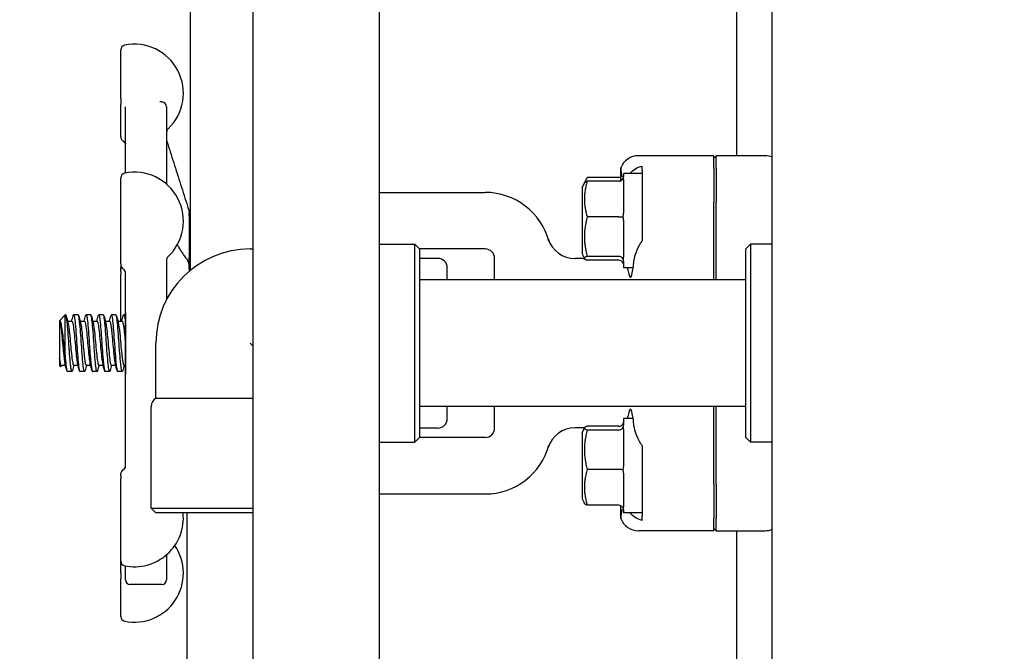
# Model space of a CAD drawing. Header units: inches. Extents: x 24 to 1128, y -69 to 748.
# Tile 336 of 656: x 467.22 to 473.75, y 671.3 to 675.49. Entities that reach past the tile are written whole.
import ezdxf

# ---------------------------------------------------------------- set-up
doc = ezdxf.new("R2010")
doc.units = ezdxf.units.IN
doc.header["$LTSCALE"] = 32
doc.header["$MEASUREMENT"] = 0
doc.layers.add('Dimension (ANSI)', color=7, linetype='Continuous', lineweight=25)
doc.layers.add('Visible (ANSI)', color=7, linetype='Continuous', lineweight=30)
doc.styles.add('Note Text (ANSI)', font='tahoma.ttf')
doc.dimstyles.new('SB Fraction-16 (ANSI)', dxfattribs={"dimscale": 32, "dimtxt": 0.125, "dimasz": 0.098425, "dimexe": 0.125, "dimexo": 0.0625, "dimgap": 0.031496, "dimtad": 0, "dimtih": 1, "dimtoh": 1, "dimdec": 4, "dimrnd": 1e-08, "dimzin": 0, "dimdsep": 46, "dimlunit": 5, "dimtxsty": 'Note Text (ANSI)', "dimcen": 0.09, "dimdle": 0.393701, "dimclrd": 256, "dimclre": 256, "dimclrt": 256, "dimadec": 0, "dimazin": 3, "dimtfac": 0.96, "dimtofl": 0, "dimtmove": 0, "dimatfit": 3, "dimfxl": 1, "dimfrac": 2, "dimtolj": 1, "dimtzin": 12, "dimlwd": -1, "dimlwe": -1, "dimarcsym": 0})

# ---------------------------------------------------------------- blocks, each defined once
blk = doc.blocks.new('*D18')
at = {"layer": 'Defpoints', "color": 0, "transparency": 16777216}
for p in [(480.2806, 692.6685), (328.4743, 544.6685), (480.2806, 544.6685)]:
    blk.add_point(p, dxfattribs=at)
at = {"layer": 'Dimension (ANSI)', "transparency": 16777216}
for p, q in [((478.2806, 692.6685), (324.4743, 692.6685)), ((328.4743, 689.5189), (328.4743, 626.7677)), ((328.4743, 547.8181), (328.4743, 620.5693)), ((478.2806, 544.6685), (324.4743, 544.6685))]:
    blk.add_line(p, q, dxfattribs=at)
for points in [[(327.9494, 689.5189), (328.9993, 689.5189), (328.4743, 692.6685)], [(327.9494, 547.8181), (328.9993, 547.8181), (328.4743, 544.6685)]]:
    blk.add_solid(points, dxfattribs=at)
at = {"layer": 'Dimension (ANSI)', "transparency": 16777216, "insert": (324.3723, 625.7599), "char_height": 4, "attachment_point": 1, "style": 'Note Text (ANSI)'}
blk.add_mtext('\\A1;148', dxfattribs=at)

msp = doc.modelspace()

# ---------------------------------------------------------------- linework, layer by layer
at = {"layer": 'Visible (ANSI)'}
for p, q in [((468.34877, 673.83215), (468.34877, 682.80885)), ((468.76127, 681.59815), (468.76127, 640.98303)), ((469.60127, 681.59815), (469.60127, 640.98303)), ((472.20877, 663.81654), (472.20877, 681.06625)), ((471.97127, 677.10404), (471.97127, 674.59154)), ((467.88627, 674.96876), (467.88627, 675.29386)), ((467.88627, 674.96876), (467.88627, 674.93049)), ((467.88627, 674.71547), (467.88627, 674.93049)), ((467.91752, 674.47739), (467.91752, 674.91641)), ((468.15877, 674.94779), (468.14456, 674.94779)), ((468.19002, 674.91654), (468.19002, 674.40256)), ((471.82127, 674.59154), (471.3208, 674.59154)), ((471.8369, 674.59154), (471.82127, 674.57586)), ((471.82127, 674.50976), (471.82127, 674.59154)), ((471.8369, 674.50976), (471.8369, 674.59154)), ((472.16038, 674.59154), (471.8369, 674.59154)), ((471.20391, 674.42533), (471.20391, 674.51007)), ((471.34627, 674.49588), (471.34627, 674.52307)), ((471.82127, 674.50976), (471.82127, 674.2825)), ((471.8369, 674.50976), (471.8369, 674.2825)), ((467.88627, 673.8748), (467.88627, 674.44555)), ((470.96237, 674.41125), (470.97482, 674.43614)), ((471.19002, 674.44787), (470.98123, 674.44787)), ((471.22127, 674.47279), (471.22127, 674.45234)), ((471.34627, 674.47279), (471.22127, 674.47279)), ((471.22127, 674.43319), (471.22127, 674.21003)), ((471.34627, 674.49588), (471.34627, 674.44181)), ((470.94627, 674.37904), (470.96237, 674.41125)), ((470.94627, 674.37904), (470.94627, 673.94154)), ((471.19002, 674.42192), (470.98123, 674.42192)), ((471.34627, 674.42637), (471.34627, 674.28035)), ((469.60127, 674.34779), (470.30377, 674.34779)), ((471.82127, 673.76779), (471.82127, 674.2825)), ((471.8369, 673.76779), (471.8369, 674.2825)), ((468.34002, 674.19033), (468.34002, 674.21498)), ((468.34002, 674.19033), (468.34002, 673.91707)), ((471.19002, 674.18545), (470.98123, 674.18545)), ((471.22127, 674.16488), (471.22127, 673.91798)), ((469.60127, 674.00404), (469.83752, 674.00404)), ((469.83752, 672.69154), (469.83752, 674.00404)), ((469.86877, 673.97279), (469.83752, 674.00404)), ((472.03377, 673.97279), (472.06502, 674.00404)), ((472.06502, 674.00404), (472.06502, 672.69154)), ((472.20877, 674.00404), (472.06502, 674.00404)), ((468.34002, 673.84027), (468.34002, 673.91707)), ((468.74377, 673.97279), (468.76127, 673.97279)), ((469.86877, 673.97279), (469.86877, 672.72279)), ((470.30377, 673.97279), (469.86877, 673.97279)), ((469.98995, 673.91029), (469.86877, 673.91029)), ((470.36627, 673.76779), (470.36627, 673.91029)), ((470.94627, 673.94154), (470.96237, 673.90934)), ((471.19002, 673.92382), (470.98123, 673.92382)), ((472.03377, 672.72279), (472.03377, 673.97279)), ((467.88627, 673.8748), (467.88627, 673.86755)), ((467.88627, 673.86717), (467.88627, 673.86755)), ((467.88627, 673.8226), (467.88627, 673.85051)), ((468.19002, 673.89938), (468.19002, 673.63759)), ((470.05245, 673.76779), (470.05245, 673.84779)), ((470.95391, 673.90861), (470.90051, 673.90861)), ((470.96237, 673.90934), (470.96266, 673.90877)), ((471.19002, 673.89866), (470.98123, 673.89866)), ((471.22127, 673.89198), (471.22127, 673.84779)), ((471.28549, 673.84779), (471.22127, 673.84779)), ((467.88627, 673.8226), (467.88627, 673.80619)), ((467.88627, 673.49362), (467.88627, 673.80619)), ((467.91752, 672.51875), (467.91752, 673.8135)), ((468.34002, 673.84027), (468.34002, 673.82488)), ((472.03377, 673.76779), (469.86877, 673.76779)), ((467.47918, 673.49519), (467.51624, 673.53529)), ((467.51624, 673.26769), (467.51624, 673.53529)), ((467.52044, 673.53529), (467.51624, 673.53529)), ((467.60377, 673.53529), (467.57288, 673.53529)), ((467.68711, 673.53529), (467.65622, 673.53529)), ((467.77044, 673.53529), (467.73955, 673.53529)), ((467.85377, 673.53529), (467.82288, 673.53529)), ((467.91627, 673.53529), (467.90622, 673.53529)), ((467.91627, 673.55164), (467.91752, 673.55289)), ((467.91627, 673.55164), (467.91627, 673.14394)), ((467.47877, 673.49362), (467.47877, 673.49471)), ((467.47877, 673.49362), (467.47877, 673.2475)), ((467.47877, 673.49362), (467.47877, 673.49362)), ((467.53344, 673.49362), (467.56211, 673.49362)), ((467.61678, 673.49362), (467.64544, 673.49362)), ((467.70011, 673.49362), (467.72877, 673.49362)), ((467.78344, 673.49362), (467.81211, 673.49362)), ((467.86678, 673.49362), (467.89544, 673.49362)), ((468.11877, 672.98242), (468.11877, 673.34779)), ((468.74377, 673.34779), (468.76127, 673.33029)), ((467.47877, 673.24441), (467.47877, 673.2475)), ((467.47877, 673.24441), (467.47877, 673.20083)), ((467.47877, 673.20083), (467.48696, 673.19197)), ((467.48955, 673.20196), (467.51821, 673.20196)), ((467.57288, 673.20196), (467.60155, 673.20196)), ((467.65621, 673.20196), (467.68488, 673.20196)), ((467.73955, 673.20196), (467.76821, 673.20196)), ((467.82288, 673.20196), (467.85155, 673.20196)), ((467.90621, 673.20196), (467.91627, 673.20196)), ((467.56211, 673.16029), (467.53122, 673.16029)), ((467.64544, 673.16029), (467.61455, 673.16029)), ((467.72877, 673.16029), (467.69788, 673.16029)), ((467.81211, 673.16029), (467.78122, 673.16029)), ((467.89544, 673.16029), (467.86455, 673.16029)), ((467.91627, 673.14394), (467.91752, 673.14269)), ((468.11877, 672.98242), (468.76127, 672.98242)), ((468.08752, 672.25404), (468.08752, 672.92829)), ((472.03377, 672.92779), (469.86877, 672.92779)), ((470.05245, 672.84779), (470.05245, 672.92779)), ((470.36627, 672.78529), (470.36627, 672.92779)), ((471.82127, 672.41308), (471.82127, 672.92779)), ((471.8369, 672.41308), (471.8369, 672.92779)), ((471.22127, 672.84779), (471.22127, 672.8036)), ((471.28549, 672.84779), (471.22127, 672.84779)), ((469.98995, 672.78529), (469.86877, 672.78529)), ((470.95391, 672.78697), (470.90051, 672.78697)), ((470.94627, 672.75404), (470.96237, 672.78625)), ((470.94627, 672.75404), (470.94627, 672.31654)), ((471.19002, 672.79692), (470.98123, 672.79692)), ((471.19002, 672.77176), (470.98123, 672.77176)), ((471.22127, 672.77761), (471.22127, 672.5307)), ((469.60127, 672.69154), (469.83752, 672.69154)), ((469.86877, 672.72279), (469.83752, 672.69154)), ((470.30377, 672.72279), (469.86877, 672.72279)), ((472.03377, 672.72279), (472.06502, 672.69154)), ((472.20877, 672.69154), (472.06502, 672.69154)), ((467.88627, 672.46714), (467.88627, 672.48068)), ((471.19002, 672.51013), (470.98123, 672.51013)), ((471.22127, 672.48555), (471.22127, 672.26239)), ((467.88627, 672.46714), (467.88627, 672.45056)), ((467.88627, 671.9023), (467.88627, 672.45056)), ((471.34627, 672.41524), (471.34627, 672.26921)), ((471.82127, 672.41308), (471.82127, 672.18582)), ((471.8369, 672.41308), (471.8369, 672.18582)), ((469.60127, 672.34779), (470.30377, 672.34779)), ((470.94627, 672.31654), (470.96237, 672.28434)), ((468.08752, 672.25404), (468.76127, 672.25404)), ((468.11877, 672.22279), (468.08752, 672.25404)), ((468.76127, 672.22279), (468.11877, 672.22279)), ((468.32377, 672.22279), (468.32377, 669.00243)), ((471.19002, 672.27366), (470.98123, 672.27366)), ((471.20391, 672.18551), (471.20391, 672.27025)), ((471.22127, 672.24324), (471.22127, 672.22279)), ((471.34627, 672.22279), (471.22127, 672.22279)), ((471.34627, 672.25377), (471.34627, 672.1997)), ((471.34627, 672.17251), (471.34627, 672.1997)), ((471.82127, 672.10404), (471.82127, 672.18582)), ((471.8369, 672.10404), (471.8369, 672.18582)), ((471.82127, 672.10404), (471.3208, 672.10404)), ((471.8369, 672.10404), (471.82127, 672.11973)), ((471.8369, 672.10404), (472.16038, 672.10404)), ((471.97127, 672.10404), (471.97127, 669.58029)), ((467.88627, 671.82458), (467.88627, 671.9023)), ((468.19002, 671.9453), (468.19002, 671.77904)), ((467.88627, 671.82458), (467.88627, 671.78633)), ((467.91752, 671.77904), (467.91752, 671.87047)), ((467.88627, 671.53455), (467.88627, 671.78633)), ((468.15877, 671.74779), (467.94877, 671.74779))]:
    msp.add_line(p, q, dxfattribs=at)
for centre, radius, start, end in [((467.91752, 675.29386), 0.03125, 101.536959, 180), ((467.97627, 675.00604), 0.325, 313.449842, 101.536959), ((468.15877, 674.91654), 0.03125, 0, 90), ((468.22127, 674.74741), 0.03125, 133.449842, 180), ((467.91752, 674.71547), 0.03125, 180, 240), ((467.88627, 674.66135), 0.03125, 30.586245, 60), ((467.91752, 674.44555), 0.03125, 101.536959, 180), ((467.97627, 674.15774), 0.325, 313.246105, 101.536959), ((470.30377, 673.91029), 0.4375, 15.01817, 90), ((470.90051, 674.09611), 0.1875, 197.296617, 270), ((468.74377, 673.34779), 0.625, 90, 180), ((468.37127, 673.92904), 0.03125, 180, 223.94552), ((469.98995, 673.84779), 0.0625, 0, 90), ((470.30377, 673.91029), 0.0625, 0, 90), ((467.91752, 673.86717), 0.03125, 180, 240), ((467.91752, 673.85051), 0.03125, 164.540143, 180), ((470.95391, 674.15861), 0.25, 270, 272.01441), ((467.88627, 673.81305), 0.03125, 0, 60), ((468.15002, 672.92829), 0.0625, 120, 180), ((469.98995, 672.84779), 0.0625, 270, 0), ((470.30377, 672.78529), 0.0625, 270, 0), ((470.90051, 672.59947), 0.1875, 90, 162.703383), ((470.95391, 672.53697), 0.25, 87.98559, 90), ((470.30377, 672.78529), 0.4375, 270, 344.98183), ((467.91752, 672.48068), 0.03125, 120, 180), ((467.88627, 672.53481), 0.03125, 300, 0), ((467.97627, 672.19012), 0.325, 258.463041, 5.769974), ((467.97627, 671.82236), 0.325, 258.463041, 34.45644), ((467.91752, 671.9023), 0.03125, 180, 258.463041), ((467.94877, 671.77904), 0.03125, 180, 270), ((468.15877, 671.77904), 0.03125, 270, 0), ((467.91752, 671.53455), 0.03125, 180, 258.463041)]:
    msp.add_arc(centre, radius, start, end, dxfattribs=at)
for centre, major_axis, ratio, start_param, end_param in [((471.32175, 674.46606), (-0.08906, 0.08906), 0.9924325, 5.5015852, 6.7140351), ((472.16046, 674.46606), (-0.01094, 0.125), 0.9961657, 5.7987533, 6.1962518), ((471.19002, 674.48381), (0, 0.03595), 0.8693335, 3.1415927, 3.6021747), ((471.19002, 674.45462), (0, -0.0327), 0.9555533, 0, 1.2241495), ((471.19002, 674.1886), (0.03125, 0), 0.1006388, 4.712389, 5.9365385), ((471.19002, 673.89426), (0.03125, 0), 0.9458753, 0.3466468, 1.5707963), ((471.19002, 673.86596), (0, 0.0327), 0.9555533, 5.0590358, 6.2831853), ((471.26736, 674.16029), (0, -0.375), 0.0874887, 5.7646381, 7.0811914), ((471.26736, 672.53529), (0, -0.375), 0.0874887, 2.3435866, 3.6601398), ((471.19002, 672.82962), (0, -0.0327), 0.9555533, 0, 1.2241495), ((471.19002, 672.80132), (0.03125, 0), 0.9458753, 4.712389, 5.9365385), ((471.19002, 672.50699), (0.03125, 0), 0.1006388, 0.3466468, 1.5707963), ((471.19002, 672.24096), (0, 0.0327), 0.9555533, 5.0590358, 6.2831853), ((471.32175, 672.22952), (-0.08906, -0.08906), 0.9924325, 5.8523356, 7.0647854), ((472.16046, 672.22952), (-0.01094, -0.125), 0.9961657, 0.0869335, 0.484432)]:
    msp.add_ellipse(centre, major_axis=major_axis, ratio=ratio, start_param=start_param, end_param=end_param, dxfattribs=at)
for points, knots in [([(468.19002, 674.69767), (468.19002, 674.6975), (468.19002, 674.69732), (468.19002, 674.69715), (468.19002, 674.69714), (468.19002, 674.69713), (468.19002, 674.69712), (468.19002, 674.69711), (468.19002, 674.6971), (468.19002, 674.69707), (468.19002, 674.69705), (468.19002, 674.697), (468.19002, 674.69697), (468.19002, 674.69687), (468.19002, 674.6968), (468.19002, 674.69655), (468.19002, 674.69637), (468.19002, 674.69585), (468.19003, 674.69551), (468.19003, 674.6946), (468.19003, 674.69402), (468.19005, 674.693), (468.19006, 674.69258), (468.19008, 674.6919), (468.19008, 674.69172), (468.1901, 674.69133), (468.19011, 674.69113), (468.19013, 674.69077), (468.19013, 674.69063), (468.19015, 674.69041), (468.19015, 674.69034), (468.19017, 674.69019), (468.19017, 674.69011), (468.19018, 674.68997), (468.19019, 674.68991), (468.1902, 674.68977), (468.19021, 674.6897), (468.19025, 674.68936), (468.19027, 674.6892), (468.19031, 674.68889), (468.19033, 674.68876), (468.19039, 674.68847), (468.19042, 674.68833), (468.19052, 674.6879), (468.1906, 674.68759), (468.19098, 674.68641), (468.19137, 674.6854), (468.19241, 674.68262), (468.19312, 674.68065), (468.19489, 674.67565), (468.19597, 674.67249), (468.19901, 674.66347), (468.20107, 674.65722), (468.20491, 674.64539), (468.2067, 674.63981), (468.20848, 674.63424)], [0, 0, 0, 0, 0.0014414, 0.0014414, 0.00151283, 0.00151283, 0.00158364, 0.00158364, 0.00172519, 0.00172519, 0.00200821, 0.00200821, 0.00248058, 0.00248058, 0.00374017, 0.00374017, 0.00709885, 0.00709885, 0.01381064, 0.01381064, 0.02498056, 0.02498056, 0.03244029, 0.03244029, 0.03509172, 0.03509172, 0.03738568, 0.03738568, 0.03854509, 0.03854509, 0.03911903, 0.03911903, 0.03969337, 0.03969337, 0.04026392, 0.04026392, 0.04106967, 0.04106967, 0.0445567, 0.0445567, 0.04917219, 0.04917219, 0.05532353, 0.05532353, 0.06399267, 0.06399267, 0.0772043, 0.0772043, 0.10209945, 0.10209945, 0.1344631, 0.1344631, 0.18876042, 0.18876042, 0.23409155, 0.23409155, 0.23409155, 0.23409155]), ([(467.91317, 674.67725), (467.91408, 674.67571), (467.91488, 674.67441), (467.91619, 674.67219), (467.91671, 674.67127), (467.91726, 674.67021), (467.91741, 674.66991), (467.91752, 674.66967)], [0.51351333, 0.51351333, 0.51351333, 0.51351333, 0.55704859, 0.55704859, 0.60058386, 0.60058386, 0.62260676, 0.62260676, 0.62260676, 0.62260676]), ([(468.20848, 674.63424), (468.21615, 674.61025), (468.22383, 674.58626), (468.23916, 674.53828), (468.24683, 674.51429), (468.26216, 674.4663), (468.26982, 674.44231), (468.28513, 674.39432), (468.29279, 674.37032), (468.30809, 674.32233), (468.31574, 674.29833), (468.32338, 674.27433)], [0.6477885, 0.6477885, 0.6477885, 0.6477885, 0.84276542, 0.84276542, 1.03774233, 1.03774233, 1.23271925, 1.23271925, 1.42769616, 1.42769616, 1.62267307, 1.62267307, 1.62267307, 1.62267307]), ([(471.26387, 674.47279), (471.27383, 674.48632), (471.28661, 674.49721), (471.31259, 674.51266), (471.32882, 674.51928), (471.34627, 674.52307)], [0.72388666, 0.72388666, 0.72388666, 0.72388666, 0.91166133, 0.91166133, 1.08359589, 1.08359589, 1.08359589, 1.08359589]), ([(468.32338, 674.27433), (468.3253, 674.26829), (468.32726, 674.26213), (468.33074, 674.25106), (468.33229, 674.24608), (468.33446, 674.23908), (468.33515, 674.23681), (468.33644, 674.23255), (468.33705, 674.23053), (468.3382, 674.22658), (468.33864, 674.22498), (468.33912, 674.22288), (468.33925, 674.22229), (468.33945, 674.22119), (468.33952, 674.22079), (468.33963, 674.22004), (468.33968, 674.21976), (468.33974, 674.21931), (468.33976, 674.21915), (468.3398, 674.21882), (468.33982, 674.21865), (468.33987, 674.21818), (468.3399, 674.21789), (468.33995, 674.21736), (468.33996, 674.21713), (468.33998, 674.21682), (468.33998, 674.21676), (468.33999, 674.21663), (468.33999, 674.21657), (468.33999, 674.21647), (468.33999, 674.21645), (468.34, 674.21641), (468.34, 674.21639), (468.34, 674.21635), (468.34, 674.21633), (468.34, 674.21629), (468.34, 674.21626), (468.34001, 674.21586), (468.34002, 674.21543), (468.34002, 674.21502)], [0, 0, 0, 0, 0.04904125, 0.04904125, 0.08849266, 0.08849266, 0.10811986, 0.10811986, 0.12782693, 0.12782693, 0.15348254, 0.15348254, 0.16326303, 0.16326303, 0.16817878, 0.16817878, 0.17065213, 0.17065213, 0.17188532, 0.17188532, 0.17316402, 0.17316402, 0.17565897, 0.17565897, 0.17810714, 0.17810714, 0.17871796, 0.17871796, 0.17933326, 0.17933326, 0.17948698, 0.17948698, 0.17964227, 0.17964227, 0.17979785, 0.17979785, 0.18010973, 0.18010973, 0.18533912, 0.18533912, 0.18533912, 0.18533912]), ([(468.31978, 673.91073), (468.31214, 673.92246), (468.30449, 673.93418), (468.28918, 673.95763), (468.28152, 673.96935), (468.26955, 673.98768), (468.26523, 673.99428), (468.26092, 674.00089)], [0.47801542, 0.47801542, 0.47801542, 0.47801542, 0.67299233, 0.67299233, 0.86796925, 0.86796925, 0.9778187, 0.9778187, 0.9778187, 0.9778187]), ([(471.34627, 674.02919), (471.3423, 674.0235), (471.33862, 674.01784), (471.32269, 673.99214), (471.31128, 673.9697), (471.29655, 673.93063), (471.29214, 673.91365), (471.29085, 673.89849)], [1.3958264, 1.3958264, 1.3958264, 1.3958264, 1.44717623, 1.44717623, 1.64108774, 1.64108774, 1.79954351, 1.79954351, 1.79954351, 1.79954351]), ([(468.19894, 673.921), (468.19881, 673.92089), (468.19864, 673.92072), (468.19817, 673.92024), (468.19787, 673.91992), (468.19704, 673.91899), (468.19653, 673.91838), (468.19516, 673.9165), (468.19432, 673.91531), (468.19223, 673.9111), (468.19074, 673.90817), (468.19008, 673.90149), (468.19002, 673.90048), (468.19002, 673.89938)], [0.268770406, 0.268770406, 0.268770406, 0.268770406, 0.274838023, 0.274838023, 0.28090564, 0.28090564, 0.286973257, 0.286973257, 0.292642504, 0.292642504, 0.298198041, 0.298198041, 0.299108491, 0.299108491, 0.299108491, 0.299108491]), ([(468.31978, 673.91073), (468.32129, 673.90842), (468.32347, 673.90509), (468.32743, 673.89804), (468.3293, 673.89424), (468.33213, 673.88756), (468.33321, 673.88478), (468.33453, 673.88077), (468.33483, 673.87979), (468.33523, 673.87845), (468.33533, 673.87808), (468.33547, 673.87761), (468.3355, 673.87749), (468.33555, 673.87731), (468.33556, 673.87726), (468.33559, 673.87716), (468.3356, 673.87712), (468.33562, 673.87705), (468.33563, 673.87703), (468.33563, 673.87702), (468.33563, 673.87702), (468.33563, 673.87702)], [0, 0, 0, 0, 0.04272156, 0.04272156, 0.08694638, 0.08694638, 0.11404283, 0.11404283, 0.12245851, 0.12245851, 0.12561497, 0.12561497, 0.12675471, 0.12675471, 0.12736511, 0.12736511, 0.12789457, 0.12789457, 0.12842943, 0.12842943, 0.12856281, 0.12856281, 0.12856281, 0.12856281]), ([(468.1936, 673.64433), (468.1935, 673.64446), (468.19339, 673.64459), (468.19235, 673.64584), (468.19121, 673.64713), (468.19002, 673.64855)], [0.14629993, 0.14629993, 0.14629993, 0.14629993, 0.148750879, 0.148750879, 0.169136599, 0.169136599, 0.169136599, 0.169136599]), ([(467.56565, 673.16702), (467.56227, 673.15468), (467.55888, 673.16022), (467.5555, 673.18304), (467.55147, 673.21028), (467.54743, 673.26155), (467.5434, 673.31786), (467.53939, 673.37377), (467.53539, 673.43343), (467.53138, 673.47503), (467.52773, 673.5129), (467.52409, 673.53505), (467.52044, 673.53526)], [-12.8333548, -12.8333548, -12.8333548, -12.8333548, -12.0686207, -12.0686207, -12.0686207, -11.1558883, -11.1558883, -11.1558883, -10.2497289, -10.2497289, -10.2497289, -9.424778, -9.424778, -9.424778, -9.424778]), ([(467.56934, 673.52835), (467.57169, 673.53702), (467.57404, 673.53745), (467.57639, 673.52879), (467.5804, 673.51398), (467.58441, 673.47295), (467.58842, 673.42072), (467.59243, 673.3685), (467.59644, 673.30621), (467.60045, 673.25667), (467.60446, 673.20713), (467.60847, 673.1714), (467.61247, 673.16258), (467.61317, 673.16106), (467.61386, 673.16034), (467.61455, 673.16039)], [9.1577938, 9.1577938, 9.1577938, 9.1577938, 9.688944, 9.688944, 9.688944, 10.5960559, 10.5960559, 10.5960559, 11.5030786, 11.5030786, 11.5030786, 12.4100129, 12.4100129, 12.4100129, 12.5663706, 12.5663706, 12.5663706, 12.5663706]), ([(467.64898, 673.16715), (467.64611, 673.15667), (467.64324, 673.15868), (467.64037, 673.17379), (467.63636, 673.19494), (467.63235, 673.24128), (467.62833, 673.2958), (467.62432, 673.35024), (467.62032, 673.41166), (467.61631, 673.45758), (467.61214, 673.50537), (467.60797, 673.53517), (467.6038, 673.53529), (467.60379, 673.53529), (467.60378, 673.53529), (467.60377, 673.53529)], [-19.1165401, -19.1165401, -19.1165401, -19.1165401, -18.4677138, -18.4677138, -18.4677138, -17.5597228, -17.5597228, -17.5597228, -16.6531776, -16.6531776, -16.6531776, -15.710016, -15.710016, -15.710016, -15.7079633, -15.7079633, -15.7079633, -15.7079633]), ([(467.65267, 673.52839), (467.65531, 673.53805), (467.65794, 673.53727), (467.66058, 673.52524), (467.66459, 673.50694), (467.66859, 673.463), (467.6726, 673.4095), (467.67661, 673.35601), (467.68062, 673.29411), (467.68462, 673.24645), (467.68863, 673.19879), (467.69264, 673.16639), (467.69664, 673.16111), (467.69706, 673.16056), (467.69747, 673.16031), (467.69788, 673.16033)], [15.4409791, 15.4409791, 15.4409791, 15.4409791, 16.0368774, 16.0368774, 16.0368774, 16.9433783, 16.9433783, 16.9433783, 17.8497944, 17.8497944, 17.8497944, 18.7561262, 18.7561262, 18.7561262, 18.8495559, 18.8495559, 18.8495559, 18.8495559]), ([(467.73231, 673.16723), (467.72997, 673.15857), (467.72762, 673.15813), (467.72528, 673.16677), (467.72127, 673.18152), (467.71727, 673.22242), (467.71326, 673.27452), (467.70916, 673.32794), (467.70505, 673.39194), (467.70095, 673.4421), (467.69689, 673.49166), (467.69284, 673.52658), (467.68878, 673.5338), (467.68822, 673.53479), (467.68766, 673.53526), (467.68711, 673.53522)], [-25.3997254, -25.3997254, -25.3997254, -25.3997254, -24.8691111, -24.8691111, -24.8691111, -23.9633977, -23.9633977, -23.9633977, -23.0349282, -23.0349282, -23.0349282, -22.1173036, -22.1173036, -22.1173036, -21.9911486, -21.9911486, -21.9911486, -21.9911486]), ([(467.73601, 673.52844), (467.73891, 673.53904), (467.74181, 673.53683), (467.74471, 673.52125), (467.74872, 673.49975), (467.75272, 673.45326), (467.75673, 673.39878), (467.76073, 673.3443), (467.76474, 673.28299), (467.76874, 673.23726), (467.77275, 673.19153), (467.77675, 673.16236), (467.78076, 673.1604), (467.78091, 673.16033), (467.78106, 673.16029), (467.78122, 673.1603)], [21.7241644, 21.7241644, 21.7241644, 21.7241644, 22.3806227, 22.3806227, 22.3806227, 23.2865421, 23.2865421, 23.2865421, 24.1923809, 24.1923809, 24.1923809, 25.0981395, 25.0981395, 25.0981395, 25.1327412, 25.1327412, 25.1327412, 25.1327412]), ([(467.81565, 673.16725), (467.81364, 673.15978), (467.81164, 673.15829), (467.80963, 673.16354), (467.80561, 673.17408), (467.80158, 673.21163), (467.79755, 673.26231), (467.79353, 673.31295), (467.7895, 673.37557), (467.78548, 673.42712), (467.78146, 673.47862), (467.77744, 673.51793), (467.77342, 673.53058), (467.77242, 673.53371), (467.77143, 673.53519), (467.77044, 673.53511)], [-31.6829107, -31.6829107, -31.6829107, -31.6829107, -31.2296098, -31.2296098, -31.2296098, -30.3184966, -30.3184966, -30.3184966, -29.4082729, -29.4082729, -29.4082729, -28.4988988, -28.4988988, -28.4988988, -28.2743339, -28.2743339, -28.2743339, -28.2743339]), ([(467.81934, 673.5285), (467.82249, 673.54), (467.82565, 673.53617), (467.8288, 673.51695), (467.8328, 673.49253), (467.8368, 673.44382), (467.84081, 673.38859), (467.84499, 673.33085), (467.84918, 673.26733), (467.85336, 673.22313), (467.85709, 673.18375), (467.86082, 673.16059), (467.86455, 673.16034)], [28.0073497, 28.0073497, 28.0073497, 28.0073497, 28.7203847, 28.7203847, 28.7203847, 29.6257517, 29.6257517, 29.6257517, 30.5723978, 30.5723978, 30.5723978, 31.4159265, 31.4159265, 31.4159265, 31.4159265]), ([(467.89898, 673.16721), (467.89752, 673.16168), (467.89606, 673.15936), (467.8946, 673.16067), (467.89054, 673.1643), (467.88648, 673.1959), (467.88242, 673.24364), (467.87836, 673.29131), (467.87431, 673.35399), (467.87025, 673.40826), (467.8662, 673.46246), (467.86215, 673.50705), (467.8581, 673.5254), (467.85666, 673.53194), (467.85521, 673.53509), (467.85377, 673.53501)], [-37.966096, -37.966096, -37.966096, -37.966096, -37.6357564, -37.6357564, -37.6357564, -36.7172608, -36.7172608, -36.7172608, -35.7999471, -35.7999471, -35.7999471, -34.8837719, -34.8837719, -34.8837719, -34.5575192, -34.5575192, -34.5575192, -34.5575192]), ([(467.90267, 673.52865), (467.90673, 673.54375), (467.91078, 673.53175), (467.91483, 673.49711), (467.91531, 673.493), (467.91579, 673.48858), (467.91627, 673.48389)], [34.290535, 34.290535, 34.290535, 34.290535, 35.2070806, 35.2070806, 35.2070806, 35.3157892, 35.3157892, 35.3157892, 35.3157892]), ([(467.51624, 673.26769), (467.51461, 673.28342), (467.51297, 673.29981), (467.50961, 673.33319), (467.5079, 673.35002), (467.50383, 673.38837), (467.50148, 673.40917), (467.49672, 673.44519), (467.49437, 673.46027), (467.48961, 673.48288), (467.48726, 673.49051), (467.48285, 673.49708), (467.48084, 673.49731), (467.47877, 673.49471)], [-0.89666376, -0.89666376, -0.89666376, -0.89666376, -0.7697294, -0.7697294, -0.64162523, -0.64162523, -0.47009117, -0.47009117, -0.30597672, -0.30597672, -0.14928046, -0.14928046, -0.02134877, -0.02134877, -0.02134877, -0.02134877]), ([(467.47877, 673.49362), (467.48305, 673.49362), (467.48732, 673.46931), (467.49159, 673.43064), (467.49587, 673.39198), (467.50014, 673.34004), (467.50441, 673.2961), (467.50826, 673.25654), (467.51211, 673.22446), (467.51595, 673.21025)], [3.1415927, 3.1415927, 3.1415927, 3.1415927, 4.1081736, 4.1081736, 4.1081736, 5.0747039, 5.0747039, 5.0747039, 5.9450316, 5.9450316, 5.9450316, 5.9450316]), ([(467.5357, 673.48507), (467.53808, 673.47633), (467.54047, 673.46116), (467.54285, 673.441), (467.54712, 673.40489), (467.55139, 673.35376), (467.55566, 673.30854), (467.55993, 673.26333), (467.5642, 673.22527), (467.56847, 673.20995), (467.56994, 673.20467), (467.57141, 673.20214), (467.57288, 673.20222)], [9.7629316, 9.7629316, 9.7629316, 9.7629316, 10.3021816, 10.3021816, 10.3021816, 11.2680503, 11.2680503, 11.2680503, 12.2338185, 12.2338185, 12.2338185, 12.5663706, 12.5663706, 12.5663706, 12.5663706]), ([(467.56211, 673.4933), (467.56423, 673.4933), (467.56636, 673.48789), (467.56849, 673.47708), (467.57276, 673.45535), (467.57703, 673.4124), (467.5813, 673.36581), (467.58557, 673.31922), (467.58984, 673.27028), (467.59411, 673.23901), (467.59583, 673.22636), (467.59756, 673.21674), (467.59929, 673.21051)], [9.424778, 9.424778, 9.424778, 9.424778, 9.9057922, 9.9057922, 9.9057922, 10.8717023, 10.8717023, 10.8717023, 11.8375116, 11.8375116, 11.8375116, 12.228217, 12.228217, 12.228217, 12.228217]), ([(467.61903, 673.48535), (467.61925, 673.48456), (467.61947, 673.4837), (467.61969, 673.48279), (467.62396, 673.46504), (467.62823, 673.42509), (467.6325, 673.37927), (467.63676, 673.33346), (467.64103, 673.28305), (467.6453, 673.24864), (467.64894, 673.2193), (467.65258, 673.20229), (467.65621, 673.20204)], [16.0461169, 16.0461169, 16.0461169, 16.0461169, 16.0959005, 16.0959005, 16.0959005, 17.061177, 17.061177, 17.061177, 18.0263573, 18.0263573, 18.0263573, 18.8495559, 18.8495559, 18.8495559, 18.8495559]), ([(467.64544, 673.49362), (467.64967, 673.4936), (467.6539, 673.46981), (467.65813, 673.43177), (467.6624, 673.39342), (467.66667, 673.34163), (467.67094, 673.29757), (467.67483, 673.25736), (467.67873, 673.22461), (467.68262, 673.21024)], [15.7079633, 15.7079633, 15.7079633, 15.7079633, 16.6650715, 16.6650715, 16.6650715, 17.6302912, 17.6302912, 17.6302912, 18.5114023, 18.5114023, 18.5114023, 18.5114023]), ([(467.70237, 673.48502), (467.70485, 673.4759), (467.70733, 673.45983), (467.70982, 673.43844), (467.71424, 673.40039), (467.71865, 673.34672), (467.72307, 673.30074), (467.72745, 673.25512), (467.73184, 673.21849), (467.73622, 673.20652), (467.73733, 673.20349), (467.73844, 673.20207), (467.73955, 673.20216)], [22.3293022, 22.3293022, 22.3293022, 22.3293022, 22.8911764, 22.8911764, 22.8911764, 23.8904364, 23.8904364, 23.8904364, 24.8818896, 24.8818896, 24.8818896, 25.1327412, 25.1327412, 25.1327412, 25.1327412]), ([(467.72877, 673.49324), (467.73102, 673.49323), (467.73328, 673.48719), (467.73553, 673.47512), (467.73996, 673.45136), (467.74439, 673.40506), (467.74882, 673.35642), (467.75322, 673.30816), (467.75761, 673.25913), (467.76201, 673.23043), (467.76333, 673.22185), (467.76464, 673.21516), (467.76595, 673.21046)], [21.9911486, 21.9911486, 21.9911486, 21.9911486, 22.5004247, 22.5004247, 22.5004247, 23.5027374, 23.5027374, 23.5027374, 24.4972195, 24.4972195, 24.4972195, 24.7945876, 24.7945876, 24.7945876, 24.7945876]), ([(467.7857, 673.48522), (467.78658, 673.4821), (467.78745, 673.47808), (467.78833, 673.47316), (467.79266, 673.4488), (467.797, 673.40323), (467.80134, 673.35562), (467.80567, 673.30802), (467.81001, 673.25978), (467.81434, 673.23116), (467.81719, 673.21237), (467.82003, 673.2024), (467.82288, 673.20224)], [28.6124875, 28.6124875, 28.6124875, 28.6124875, 28.8105395, 28.8105395, 28.8105395, 29.7914432, 29.7914432, 29.7914432, 30.7719806, 30.7719806, 30.7719806, 31.4159265, 31.4159265, 31.4159265, 31.4159265]), ([(467.81211, 673.49353), (467.81279, 673.49358), (467.81348, 673.49304), (467.81416, 673.49188), (467.8185, 673.48451), (467.82284, 673.45247), (467.82717, 673.40922), (467.83151, 673.36598), (467.83584, 673.31282), (467.84018, 673.27207), (467.84322, 673.24354), (467.84625, 673.22169), (467.84929, 673.21043)], [28.2743339, 28.2743339, 28.2743339, 28.2743339, 28.4293123, 28.4293123, 28.4293123, 29.4103592, 29.4103592, 29.4103592, 30.3910385, 30.3910385, 30.3910385, 31.0777729, 31.0777729, 31.0777729, 31.0777729]), ([(467.86903, 673.48524), (467.87245, 673.47253), (467.87587, 673.44612), (467.87929, 673.41241), (467.88362, 673.36977), (467.88794, 673.3167), (467.89227, 673.27541), (467.89659, 673.23413), (467.90092, 673.20583), (467.90524, 673.20235), (467.90557, 673.20209), (467.90589, 673.20197), (467.90621, 673.20198)], [34.8956728, 34.8956728, 34.8956728, 34.8956728, 35.6692919, 35.6692919, 35.6692919, 36.6477025, 36.6477025, 36.6477025, 37.6257703, 37.6257703, 37.6257703, 37.6991118, 37.6991118, 37.6991118, 37.6991118]), ([(467.89544, 673.49343), (467.89867, 673.49318), (467.90191, 673.48007), (467.90514, 673.45631), (467.90885, 673.42906), (467.91256, 673.38849), (467.91627, 673.34778)], [34.5575192, 34.5575192, 34.5575192, 34.5575192, 35.2890397, 35.2890397, 35.2890397, 36.1282603, 36.1282603, 36.1282603, 36.1282603]), ([(467.51624, 673.26769), (467.52025, 673.21641), (467.52426, 673.17737), (467.52827, 673.16489), (467.52925, 673.16183), (467.53023, 673.16039), (467.53122, 673.16047)], [5.153766, 5.153766, 5.153766, 5.153766, 6.061332, 6.061332, 6.061332, 6.2831853, 6.2831853, 6.2831853, 6.2831853]), ([(467.47877, 673.24441), (467.47962, 673.23523), (467.48046, 673.22704), (467.48221, 673.2122), (467.48312, 673.20589), (467.4854, 673.19419), (467.48673, 673.19097), (467.48877, 673.19203), (467.48949, 673.19354), (467.49019, 673.19614)], [-1.55032965, -1.55032965, -1.55032965, -1.55032965, -1.45779707, -1.45779707, -1.35502847, -1.35502847, -1.20046703, -1.20046703, -1.11667095, -1.11667095, -1.11667095, -1.11667095]), ([(471.24906, 672.84779), (471.24911, 672.84813), (471.24916, 672.84846), (471.24987, 672.85307), (471.2505, 672.85713), (471.2511, 672.86099)], [0.46944072, 0.46944072, 0.46944072, 0.46944072, 0.474081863, 0.474081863, 0.53347611, 0.53347611, 0.53347611, 0.53347611]), ([(471.29085, 672.79709), (471.29214, 672.78195), (471.29653, 672.765), (471.31123, 672.72599), (471.32261, 672.70358), (471.33854, 672.67785), (471.34226, 672.67214), (471.34627, 672.66639)], [0.55181372, 0.55181372, 0.55181372, 0.55181372, 0.71000954, 0.71000954, 0.90366002, 0.90366002, 0.95550669, 0.95550669, 0.95550669, 0.95550669]), ([(471.34627, 672.17251), (471.32827, 672.17642), (471.31154, 672.18335), (471.28581, 672.19907), (471.27352, 672.20968), (471.26387, 672.22279)], [1.27339348, 1.27339348, 1.27339348, 1.27339348, 1.45134152, 1.45134152, 1.63313419, 1.63313419, 1.63313419, 1.63313419])]:
    msp.add_open_spline(points, degree=3, knots=knots, dxfattribs=at)
for points in [[(471.20391, 674.51007), (471.20391, 674.49043), (471.20674, 674.47031), (471.21152, 674.45177)], [(471.21941, 674.44351), (471.22079, 674.44673), (471.22127, 674.44977), (471.22127, 674.45234)], [(471.22127, 674.43319), (471.22127, 674.43671), (471.22079, 674.44029), (471.21941, 674.44351)], [(471.34627, 674.44181), (471.34604, 674.43684), (471.34604, 674.43168), (471.34627, 674.42637)], [(471.21941, 674.18753), (471.22079, 674.19512), (471.22127, 674.20289), (471.22127, 674.21003)], [(471.22127, 674.16488), (471.22127, 674.17211), (471.22079, 674.17993), (471.21941, 674.18753)], [(471.21941, 673.90431), (471.22079, 673.90868), (471.22127, 673.91341), (471.22127, 673.91798)], [(471.22127, 673.89198), (471.22127, 673.89569), (471.22079, 673.89994), (471.21941, 673.90431)], [(471.21941, 673.87707), (471.22079, 673.87385), (471.22127, 673.87081), (471.22127, 673.86824)], [(471.2511, 673.83459), (471.25046, 673.83875), (471.24977, 673.84315), (471.24907, 673.84779)], [(467.52398, 673.52865), (467.52785, 673.51421), (467.53175, 673.49978), (467.5357, 673.48537)], [(467.55988, 673.49362), (467.56306, 673.50529), (467.56621, 673.51697), (467.56934, 673.52865)], [(467.60731, 673.52865), (467.61118, 673.51421), (467.61508, 673.49978), (467.61903, 673.48537)], [(467.64321, 673.49362), (467.64639, 673.50529), (467.64954, 673.51697), (467.65267, 673.52865)], [(467.69065, 673.52865), (467.69452, 673.51421), (467.69842, 673.49978), (467.70237, 673.48537)], [(467.72655, 673.49362), (467.72973, 673.50529), (467.73288, 673.51697), (467.73601, 673.52865)], [(467.77398, 673.52865), (467.77785, 673.51421), (467.78175, 673.49978), (467.7857, 673.48537)], [(467.80988, 673.49362), (467.81306, 673.50529), (467.81621, 673.51697), (467.81934, 673.52865)], [(467.85731, 673.52865), (467.86118, 673.51421), (467.86508, 673.49978), (467.86903, 673.48537)], [(467.89321, 673.49362), (467.89639, 673.50529), (467.89954, 673.51697), (467.90267, 673.52865)], [(467.47877, 673.2475), (467.48236, 673.21883), (467.48596, 673.2023), (467.48955, 673.20205)], [(467.49178, 673.20196), (467.49125, 673.20002), (467.49072, 673.19808), (467.49019, 673.19614)], [(467.52767, 673.16693), (467.5238, 673.18137), (467.51991, 673.1958), (467.51595, 673.21022)], [(467.57511, 673.20196), (467.57193, 673.19029), (467.56878, 673.17862), (467.56565, 673.16693)], [(467.61101, 673.16693), (467.60714, 673.18137), (467.60324, 673.1958), (467.59929, 673.21022)], [(467.65844, 673.20196), (467.65526, 673.19029), (467.65211, 673.17862), (467.64898, 673.16693)], [(467.69434, 673.16693), (467.69047, 673.18137), (467.68657, 673.1958), (467.68262, 673.21022)], [(467.74178, 673.20196), (467.73859, 673.19029), (467.73545, 673.17862), (467.73231, 673.16693)], [(467.77767, 673.16693), (467.7738, 673.18137), (467.76991, 673.1958), (467.76595, 673.21022)], [(467.82511, 673.20196), (467.82193, 673.19029), (467.81878, 673.17862), (467.81565, 673.16693)], [(467.86101, 673.16693), (467.85714, 673.18137), (467.85324, 673.1958), (467.84929, 673.21022)], [(467.90844, 673.20196), (467.90526, 673.19029), (467.90211, 673.17862), (467.89898, 673.16693)], [(471.22127, 672.82734), (471.22127, 672.82477), (471.22079, 672.82173), (471.21941, 672.81851)], [(471.21941, 672.79128), (471.22079, 672.79564), (471.22127, 672.79989), (471.22127, 672.8036)], [(471.22127, 672.77761), (471.22127, 672.78217), (471.22079, 672.7869), (471.21941, 672.79128)], [(471.21941, 672.50805), (471.22079, 672.51565), (471.22127, 672.52347), (471.22127, 672.5307)], [(471.22127, 672.48555), (471.22127, 672.49269), (471.22079, 672.50046), (471.21941, 672.50805)], [(471.21152, 672.24382), (471.20674, 672.22528), (471.20391, 672.20516), (471.20391, 672.18551)], [(471.21941, 672.25207), (471.22079, 672.2553), (471.22127, 672.25887), (471.22127, 672.26239)], [(471.22127, 672.24324), (471.22127, 672.24581), (471.22079, 672.24885), (471.21941, 672.25207)], [(471.34627, 672.26921), (471.34604, 672.2639), (471.34604, 672.25874), (471.34627, 672.25377)]]:
    msp.add_open_spline(points, degree=3, dxfattribs=at)
for points, weights in [([(470.98123, 674.44787), (470.97104, 674.43063), (470.96631, 674.41518)], [1.04422863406, 1.08531429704, 1.10550107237]), ([(470.98123, 674.42192), (470.94515, 674.30368), (470.98123, 674.18545)], [1.04422863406, 1.20577136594, 1.04422863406]), ([(470.96237, 674.41125), (470.96486, 674.41621), (470.98123, 674.42192)], [1.12285543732, 1.11183872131, 1.04422863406]), ([(471.34627, 674.28035), (471.34627, 674.15404), (471.34627, 674.02919)], [0.999993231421, 0.999912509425, 0.999914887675]), ([(470.98123, 674.18545), (470.94515, 674.05464), (470.98123, 673.92382)], [1.04422863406, 1.20577136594, 1.04422863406]), ([(470.98123, 673.92382), (470.94515, 673.91124), (470.98123, 673.89866)], [1.04422863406, 1.20577136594, 1.04422863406]), ([(470.98123, 672.79692), (470.94515, 672.78434), (470.98123, 672.77176)], [1.04422863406, 1.20577136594, 1.04422863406]), ([(470.98123, 672.77176), (470.94515, 672.64095), (470.98123, 672.51013)], [1.04422863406, 1.20577136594, 1.04422863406]), ([(471.34627, 672.66639), (471.34627, 672.54154), (471.34627, 672.41524)], [0.999914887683, 0.999912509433, 0.999993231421]), ([(470.98123, 672.51013), (470.94515, 672.3919), (470.98123, 672.27366)], [1.04422863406, 1.20577136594, 1.04422863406]), ([(470.98123, 672.27366), (470.96486, 672.27937), (470.96237, 672.28434)], [1.04422863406, 1.11183872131, 1.12285543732])]:
    msp.add_rational_spline(points, weights, degree=2, dxfattribs=at)

# ---------------------------------------------------------------- dimensions: what is measured, and where the dimension line sits
at = {"layer": 'Dimension (ANSI)'}
dim = msp.add_linear_dim(base=(328.47435, 544.66853), p1=(480.28063, 692.66853), p2=(480.28063, 544.66853), angle=90, dimstyle='SB Fraction-16 (ANSI)', override={"dimgap": 0.031496, "dimdec": 4, "dimtol": 0, "dimlim": 0, "dimtp": 0, "dimtm": 0, "dimtdec": 2, "dimatfit": 1}, dxfattribs=at)
dim.commit()
dim.dimension.update_dxf_attribs({"geometry": '*D18', "text_midpoint": (328.47435, 623.66853), "dimtype": 160})

doc.saveas('drawing.dxf')
